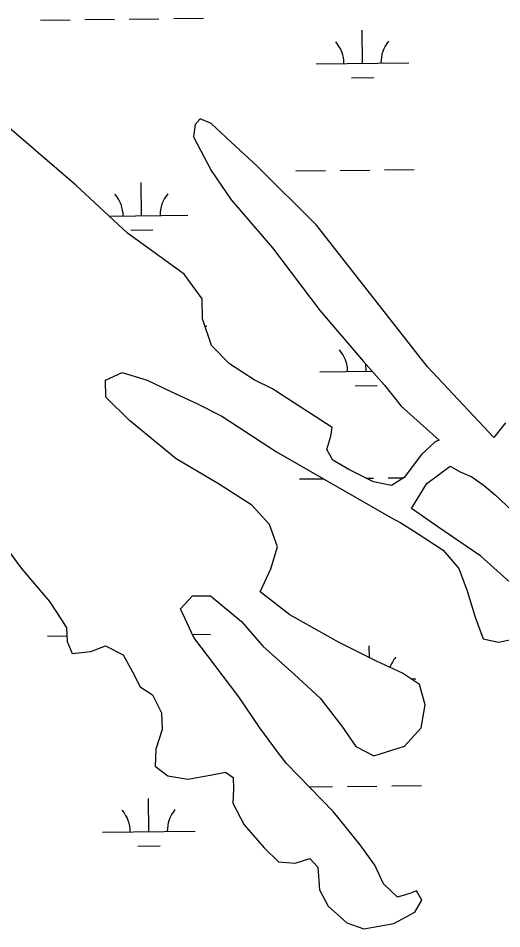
# Model space of a CAD drawing. Extents: x 3684037 to 3722149, y 433263 to 459021.
# Drawn here: x 3717671 to 3718193, y 453836 to 454819 of the extents above; entities that cross this region are included whole.
import ezdxf

# ---------------------------------------------------------------- set-up
doc = ezdxf.new("R2010")
doc.units = 0
doc.layers.add('V-TOPO-SHOR', color=7, linetype='Continuous')
doc.layers.add('V-WETL-SWMP', color=7, linetype='Continuous')

msp = doc.modelspace()

# ---------------------------------------------------------------- linework, layer by layer
at = {"layer": 'V-TOPO-SHOR'}
for p, q in [((3717733.16, 454638.84), (3717564.68, 454783.05)), ((3717861.88, 454704.28), (3717860.3, 454690.94)), ((3717867.42, 454710.43), (3717861.88, 454704.28)), ((3717879.35, 454705.38), (3717867.42, 454710.43)), ((3717900.98, 454685.41), (3717879.35, 454705.38)), ((3717860.3, 454690.94), (3717879.05, 454654.8)), ((3717928.62, 454659.52), (3717900.98, 454685.41)), ((3717879.05, 454654.8), (3717900.9, 454622.89)), ((3717992.86, 454595.63), (3717928.62, 454659.52)), ((3717788.71, 454586.93), (3717733.16, 454638.84)), ((3717900.9, 454622.89), (3717945.54, 454571.27)), ((3717849.93, 454542.82), (3717788.71, 454586.93)), ((3718113.04, 454442.47), (3717992.86, 454595.63)), ((3717945.54, 454571.27), (3717997.05, 454502.93)), ((3717869.49, 454515.93), (3717849.93, 454542.82)), ((3717869.93, 454494.49), (3717869.49, 454515.93)), ((3717997.05, 454502.93), (3718043.73, 454448.22)), ((3717879.46, 454465.57), (3717869.93, 454494.49)), ((3717898.91, 454445.86), (3717879.46, 454465.57)), ((3717925.56, 454428.57), (3717898.91, 454445.86)), ((3718043.73, 454448.22), (3718066.37, 454422.72)), ((3718184.68, 454366.23), (3718113.04, 454442.47)), ((3717765.04, 454428.29), (3717783.16, 454436.32)), ((3717783.16, 454436.32), (3717810.1, 454428.27)), ((3717945.55, 454418.75), (3717925.56, 454428.57)), ((3717765.49, 454409.68), (3717765.04, 454428.29)), ((3717810.1, 454428.27), (3717835.09, 454416.38)), ((3717949.91, 454415.78), (3717945.55, 454418.75)), ((3718066.37, 454422.72), (3718084.66, 454399.94)), ((3717791.08, 454384.43), (3717765.49, 454409.68)), ((3717835.09, 454416.38), (3717864.57, 454402.68)), ((3718010.12, 454376.95), (3717949.91, 454415.78)), ((3717864.57, 454402.68), (3717890.59, 454389.11)), ((3718084.66, 454399.94), (3718125.75, 454363.47)), ((3717841.4, 454343.18), (3717791.08, 454384.43)), ((3717890.59, 454389.11), (3717949.65, 454350.79)), ((3718197.31, 454382.11), (3718184.68, 454366.23)), ((3718008.68, 454367.71), (3718010.12, 454376.95)), ((3718004.27, 454353.34), (3718008.68, 454367.71)), ((3718121.12, 454361.69), (3718106.31, 454347.75)), ((3718125.75, 454363.47), (3718121.12, 454361.69)), ((3717949.65, 454350.79), (3718073.3, 454279.78)), ((3718010.52, 454341.9), (3718004.27, 454353.34)), ((3717887.14, 454316.2), (3717841.4, 454343.18)), ((3718028.07, 454331.83), (3718010.52, 454341.9)), ((3718106.31, 454347.75), (3718087.61, 454322.9)), ((3718054.61, 454318.39), (3718028.07, 454331.83)), ((3718112.32, 454316.37), (3718137.55, 454335.41)), ((3718137.55, 454335.41), (3718148.31, 454329.22)), ((3718087.61, 454322.9), (3718074.23, 454314.47)), ((3718148.31, 454329.22), (3718161, 454323.91)), ((3718161, 454323.91), (3718174.45, 454313.85)), ((3717923.27, 454292.98), (3717887.14, 454316.2)), ((3718074.23, 454314.47), (3718054.61, 454318.39)), ((3718095.67, 454289.59), (3718112.32, 454316.37)), ((3718174.45, 454313.85), (3718186.48, 454303.8)), ((3718186.48, 454303.8), (3718215.54, 454276.62)), ((3717942.2, 454272.12), (3717923.27, 454292.98)), ((3718123.98, 454269.73), (3718095.67, 454289.59)), ((3717950.73, 454248.21), (3717942.2, 454272.12)), ((3718073.3, 454279.78), (3718084.07, 454273.97)), ((3718084.07, 454273.97), (3718101.75, 454262.87)), ((3718101.75, 454262.87), (3718129.93, 454244.68)), ((3718170.74, 454238.12), (3718123.98, 454269.73)), ((3717659.04, 454245.31), (3717673.87, 454225.24)), ((3717943.72, 454224.49), (3717950.73, 454248.21)), ((3718129.93, 454244.68), (3718146.68, 454224.59)), ((3718238.7, 454176.54), (3718170.74, 454238.12)), ((3717673.87, 454225.24), (3717704.56, 454189.19)), ((3717932.21, 454199.49), (3717943.72, 454224.49)), ((3718146.68, 454224.59), (3718155.72, 454200.56)), ((3717846.26, 454181.28), (3717858.89, 454195.11)), ((3717858.89, 454195.11), (3717878.4, 454195.3)), ((3717878.4, 454195.3), (3717911.82, 454167.59)), ((3717964.09, 454174.74), (3717932.21, 454199.49)), ((3718155.72, 454200.56), (3718164.61, 454172.29)), ((3717704.56, 454189.19), (3717718.23, 454168.35)), ((3717860.67, 454150.17), (3717846.26, 454181.28)), ((3718016.76, 454145.04), (3717964.09, 454174.74)), ((3717718.23, 454168.35), (3717722.82, 454160.5)), ((3717911.82, 454167.59), (3717935.1, 454140.68)), ((3718164.61, 454172.29), (3718173.01, 454148.64)), ((3717722.82, 454160.5), (3717723.8, 454145.74)), ((3717723.8, 454145.74), (3717728.9, 454132.75)), ((3717883.29, 454120.44), (3717860.67, 454150.17)), ((3718057.9, 454124.62), (3718016.76, 454145.04)), ((3718173.01, 454148.64), (3718189.82, 454144.99)), ((3718189.82, 454144.99), (3718212.55, 454149.92)), ((3717728.9, 454132.75), (3717749.19, 454135)), ((3717749.19, 454135), (3717765, 454141.24)), ((3717765, 454141.24), (3717784.09, 454131.29)), ((3717935.1, 454140.68), (3717969.15, 454110.4)), ((3717784.09, 454131.29), (3717794.05, 454113.03)), ((3718085.85, 454111.82), (3718057.9, 454124.62)), ((3717909.11, 454085.95), (3717883.29, 454120.44)), ((3717794.05, 454113.03), (3717802.34, 454097.08)), ((3717969.15, 454110.4), (3717997.05, 454084.51)), ((3718104.17, 454099.43), (3718085.85, 454111.82)), ((3717802.34, 454097.08), (3717815.92, 454088.44)), ((3718110.51, 454077.46), (3718104.17, 454099.43)), ((3717815.92, 454088.44), (3717825.61, 454068.89)), ((3717931.86, 454052.62), (3717909.11, 454085.95)), ((3717997.05, 454084.51), (3718020.32, 454054.52)), ((3718106.07, 454052.57), (3718110.51, 454077.46)), ((3717825.61, 454068.89), (3717826.45, 454050.91)), ((3717826.45, 454050.91), (3717819.45, 454029.63)), ((3717951.8, 454025.34), (3717931.86, 454052.62)), ((3718020.32, 454054.52), (3718035.52, 454032.52)), ((3718088.29, 454032.86), (3718106.07, 454052.57)), ((3717819.45, 454029.63), (3717818.88, 454011.14)), ((3717960.49, 454014.15), (3717951.8, 454025.34)), ((3718035.52, 454032.52), (3718054.87, 454022.44)), ((3718054.87, 454022.44), (3718088.29, 454032.86)), ((3717818.88, 454011.14), (3717832.45, 454000.7)), ((3718011.54, 453961.99), (3717960.49, 454014.15)), ((3717832.45, 454000.7), (3717853.88, 453997.03)), ((3717853.88, 453997.03), (3717878.28, 454001.45)), ((3717878.28, 454001.45), (3717894.6, 454004.86)), ((3717894.6, 454004.86), (3717903.05, 453998.93)), ((3717903.05, 453998.93), (3717903.4, 453986.86)), ((3717903.4, 453986.86), (3717902.71, 453971.07)), ((3717902.71, 453971.07), (3717914.7, 453947.8)), ((3718040.05, 453926.2), (3718011.54, 453961.99)), ((3717914.7, 453947.8), (3717936.44, 453923.08)), ((3717936.44, 453923.08), (3717952.05, 453907.75)), ((3718055.9, 453904.33), (3718040.05, 453926.2)), ((3717952.05, 453907.75), (3717970.02, 453906.28)), ((3717970.02, 453906.28), (3717985.83, 453911.62)), ((3717985.83, 453911.62), (3717994.53, 453901.96)), ((3717994.53, 453901.96), (3717996.37, 453877.69)), ((3718065.34, 453884.27), (3718055.9, 453904.33)), ((3718080.57, 453869.71), (3718065.34, 453884.27)), ((3717996.37, 453877.69), (3718005.56, 453859.94)), ((3718094.06, 453873.52), (3718080.57, 453869.71)), ((3718101.26, 453876.71), (3718094.06, 453873.52)), ((3718106.74, 453866.55), (3718101.26, 453876.71)), ((3718005.56, 453859.94), (3718025.91, 453842.16)), ((3718099.13, 453853.48), (3718106.74, 453866.55)), ((3718076.49, 453841.1), (3718099.13, 453853.48)), ((3718025.91, 453842.16), (3718044.12, 453835.55)), ((3718044.12, 453835.55), (3718076.49, 453841.1))]:
    msp.add_line(p, q, dxfattribs=at)
at = {"layer": 'V-WETL-SWMP'}
for p, q in [((3717694.8, 454817.08), (3717726.8, 454817.45)), ((3717742.79, 454817.63), (3717774.79, 454818.01)), ((3717790.79, 454818.19), (3717822.79, 454818.56)), ((3717838.79, 454818.75), (3717870.79, 454819.12)), ((3718042.68, 454770.38), (3718042.26, 454806.38)), ((3717733.16, 454638.84), (3717564.68, 454783.05)), ((3717992.68, 454769.8), (3718092.68, 454770.96)), ((3718030.86, 454754.81), (3718054.86, 454755.09)), ((3717861.88, 454704.28), (3717860.3, 454690.94)), ((3717867.42, 454710.43), (3717861.88, 454704.28)), ((3717879.35, 454705.38), (3717867.42, 454710.43)), ((3717900.98, 454685.41), (3717879.35, 454705.38)), ((3717860.3, 454690.94), (3717879.05, 454654.8)), ((3717928.62, 454659.52), (3717900.98, 454685.41)), ((3717879.05, 454654.8), (3717900.9, 454622.89)), ((3717992.86, 454595.63), (3717928.62, 454659.52)), ((3718018.62, 454654.66), (3718050.61, 454655.03)), ((3718066.61, 454655.22), (3718098.61, 454655.59)), ((3717970.62, 454654.1), (3718002.62, 454654.47)), ((3717788.71, 454586.93), (3717733.16, 454638.84)), ((3717804.11, 454605.73), (3717803.69, 454641.73)), ((3717900.9, 454622.89), (3717945.54, 454571.27)), ((3717769.03, 454605.32), (3717854.1, 454606.31)), ((3717849.93, 454542.82), (3717788.71, 454586.93)), ((3717792.29, 454590.16), (3717816.29, 454590.44)), ((3718113.04, 454442.47), (3717992.86, 454595.63)), ((3717945.54, 454571.27), (3717997.05, 454502.93)), ((3717869.49, 454515.93), (3717849.93, 454542.82)), ((3717869.93, 454494.49), (3717869.49, 454515.93)), ((3717997.05, 454502.93), (3718043.73, 454448.22)), ((3717879.46, 454465.57), (3717869.93, 454494.49)), ((3717872.58, 454486.45), (3717874.66, 454486.47)), ((3717898.91, 454445.86), (3717879.46, 454465.57)), ((3717925.56, 454428.57), (3717898.91, 454445.86)), ((3718043.73, 454448.22), (3718066.37, 454422.72)), ((3718046.55, 454437.73), (3718046.46, 454445.14)), ((3718184.68, 454366.23), (3718113.04, 454442.47)), ((3717765.04, 454428.29), (3717783.16, 454436.32)), ((3717783.16, 454436.32), (3717810.1, 454428.27)), ((3717945.55, 454418.75), (3717925.56, 454428.57)), ((3717996.55, 454437.14), (3718052.98, 454437.8)), ((3717765.49, 454409.68), (3717765.04, 454428.29)), ((3717810.1, 454428.27), (3717835.09, 454416.38)), ((3717949.91, 454415.78), (3717945.55, 454418.75)), ((3718034.73, 454422.16), (3718058.73, 454422.44)), ((3718066.37, 454422.72), (3718084.66, 454399.94)), ((3717791.08, 454384.43), (3717765.49, 454409.68)), ((3717835.09, 454416.38), (3717864.57, 454402.68)), ((3718010.12, 454376.95), (3717949.91, 454415.78)), ((3717864.57, 454402.68), (3717890.59, 454389.11)), ((3718084.66, 454399.94), (3718125.75, 454363.47)), ((3717841.4, 454343.18), (3717791.08, 454384.43)), ((3717890.59, 454389.11), (3717949.65, 454350.79)), ((3718197.31, 454382.11), (3718184.68, 454366.23)), ((3718008.68, 454367.71), (3718010.12, 454376.95)), ((3718004.27, 454353.34), (3718008.68, 454367.71)), ((3718121.12, 454361.69), (3718106.31, 454347.75)), ((3718125.75, 454363.47), (3718121.12, 454361.69)), ((3717949.65, 454350.79), (3718073.3, 454279.78)), ((3718010.52, 454341.9), (3718004.27, 454353.34)), ((3717887.14, 454316.2), (3717841.4, 454343.18)), ((3718028.07, 454331.83), (3718010.52, 454341.9)), ((3718106.31, 454347.75), (3718087.61, 454322.9)), ((3718054.61, 454318.39), (3718028.07, 454331.83)), ((3718112.32, 454316.37), (3718137.55, 454335.41)), ((3718137.55, 454335.41), (3718148.31, 454329.22)), ((3717974.49, 454321.45), (3718000.22, 454321.75)), ((3718046.9, 454322.29), (3718054.49, 454322.38)), ((3718070.48, 454322.56), (3718087.39, 454322.76)), ((3718087.61, 454322.9), (3718074.23, 454314.47)), ((3718148.31, 454329.22), (3718161, 454323.91)), ((3718161, 454323.91), (3718174.45, 454313.85)), ((3717923.27, 454292.98), (3717887.14, 454316.2)), ((3718074.23, 454314.47), (3718054.61, 454318.39)), ((3718095.67, 454289.59), (3718112.32, 454316.37)), ((3718174.45, 454313.85), (3718186.48, 454303.8)), ((3718186.48, 454303.8), (3718215.54, 454276.62)), ((3717942.2, 454272.12), (3717923.27, 454292.98)), ((3718123.98, 454269.73), (3718095.67, 454289.59)), ((3717950.73, 454248.21), (3717942.2, 454272.12)), ((3718073.3, 454279.78), (3718084.07, 454273.97)), ((3718084.07, 454273.97), (3718101.75, 454262.87)), ((3718101.75, 454262.87), (3718129.93, 454244.68)), ((3718170.74, 454238.12), (3718123.98, 454269.73)), ((3717659.04, 454245.31), (3717673.87, 454225.24)), ((3717943.72, 454224.49), (3717950.73, 454248.21)), ((3718129.93, 454244.68), (3718146.68, 454224.59)), ((3718238.7, 454176.54), (3718170.74, 454238.12)), ((3717673.87, 454225.24), (3717704.56, 454189.19)), ((3717932.21, 454199.49), (3717943.72, 454224.49)), ((3718146.68, 454224.59), (3718155.72, 454200.56)), ((3717846.26, 454181.28), (3717858.89, 454195.11)), ((3717858.89, 454195.11), (3717878.4, 454195.3)), ((3717878.4, 454195.3), (3717911.82, 454167.59)), ((3717964.09, 454174.74), (3717932.21, 454199.49)), ((3718155.72, 454200.56), (3718164.61, 454172.29)), ((3717704.56, 454189.19), (3717718.23, 454168.35)), ((3717860.67, 454150.17), (3717846.26, 454181.28)), ((3718016.76, 454145.04), (3717964.09, 454174.74)), ((3717718.23, 454168.35), (3717722.82, 454160.5)), ((3717911.82, 454167.59), (3717935.1, 454140.68)), ((3718164.61, 454172.29), (3718173.01, 454148.64)), ((3717722.82, 454160.5), (3717723.8, 454145.74)), ((3717859.08, 454153.59), (3717878.53, 454153.82)), ((3717702.54, 454151.77), (3717723.39, 454152.01)), ((3717723.8, 454145.74), (3717728.9, 454132.75)), ((3717883.29, 454120.44), (3717860.67, 454150.17)), ((3718057.9, 454124.62), (3718016.76, 454145.04)), ((3718173.01, 454148.64), (3718189.82, 454144.99)), ((3718189.82, 454144.99), (3718212.55, 454149.92)), ((3717728.9, 454132.75), (3717749.19, 454135)), ((3717749.19, 454135), (3717765, 454141.24)), ((3717765, 454141.24), (3717784.09, 454131.29)), ((3717935.1, 454140.68), (3717969.15, 454110.4)), ((3718050.15, 454128.47), (3718050, 454141.07)), ((3717784.09, 454131.29), (3717794.05, 454113.03)), ((3718085.85, 454111.82), (3718057.9, 454124.62)), ((3717909.11, 454085.95), (3717883.29, 454120.44)), ((3717794.05, 454113.03), (3717802.34, 454097.08)), ((3717969.15, 454110.4), (3717997.05, 454084.51)), ((3718104.17, 454099.43), (3718085.85, 454111.82)), ((3718095.06, 454105.59), (3718100.42, 454105.65)), ((3717802.34, 454097.08), (3717815.92, 454088.44)), ((3718110.51, 454077.46), (3718104.17, 454099.43)), ((3717815.92, 454088.44), (3717825.61, 454068.89)), ((3717931.86, 454052.62), (3717909.11, 454085.95)), ((3717997.05, 454084.51), (3718020.32, 454054.52)), ((3718106.07, 454052.57), (3718110.51, 454077.46)), ((3717825.61, 454068.89), (3717826.45, 454050.91)), ((3717826.45, 454050.91), (3717819.45, 454029.63)), ((3717951.8, 454025.34), (3717931.86, 454052.62)), ((3718020.32, 454054.52), (3718035.52, 454032.52)), ((3718088.29, 454032.86), (3718106.07, 454052.57)), ((3717819.45, 454029.63), (3717818.88, 454011.14)), ((3717960.49, 454014.15), (3717951.8, 454025.34)), ((3718035.52, 454032.52), (3718054.87, 454022.44)), ((3718054.87, 454022.44), (3718088.29, 454032.86)), ((3717818.88, 454011.14), (3717832.45, 454000.7)), ((3718011.54, 453961.99), (3717960.49, 454014.15)), ((3717832.45, 454000.7), (3717853.88, 453997.03)), ((3717853.88, 453997.03), (3717878.28, 454001.45)), ((3717878.28, 454001.45), (3717894.6, 454004.86)), ((3717894.6, 454004.86), (3717903.05, 453998.93)), ((3717903.05, 453998.93), (3717903.4, 453986.86)), ((3717903.4, 453986.86), (3717902.71, 453971.07)), ((3717985.22, 453988.87), (3718010.36, 453989.17)), ((3718026.36, 453989.35), (3718058.36, 453989.72)), ((3718074.36, 453989.91), (3718106.35, 453990.28)), ((3717811.85, 453940.42), (3717811.43, 453976.42)), ((3717902.71, 453971.07), (3717914.7, 453947.8)), ((3718040.05, 453926.2), (3718011.54, 453961.99)), ((3717914.7, 453947.8), (3717936.44, 453923.08)), ((3717761.85, 453939.84), (3717861.85, 453941.01)), ((3717800.03, 453924.85), (3717824.03, 453925.13)), ((3717936.44, 453923.08), (3717952.05, 453907.75)), ((3718055.9, 453904.33), (3718040.05, 453926.2)), ((3717952.05, 453907.75), (3717970.02, 453906.28)), ((3717970.02, 453906.28), (3717985.83, 453911.62)), ((3717985.83, 453911.62), (3717994.53, 453901.96)), ((3717994.53, 453901.96), (3717996.37, 453877.69)), ((3718065.34, 453884.27), (3718055.9, 453904.33)), ((3718080.57, 453869.71), (3718065.34, 453884.27)), ((3717996.37, 453877.69), (3718005.56, 453859.94)), ((3718094.06, 453873.52), (3718080.57, 453869.71)), ((3718101.26, 453876.71), (3718094.06, 453873.52)), ((3718106.74, 453866.55), (3718101.26, 453876.71)), ((3718005.56, 453859.94), (3718025.91, 453842.16)), ((3718099.13, 453853.48), (3718106.74, 453866.55)), ((3718076.49, 453841.1), (3718099.13, 453853.48)), ((3718025.91, 453842.16), (3718044.12, 453835.55)), ((3718044.12, 453835.55), (3718076.49, 453841.1))]:
    msp.add_line(p, q, dxfattribs=at)
for centre, start, end in [((3717987.44, 454770.21), 359.89487, 41.43853), ((3718097.91, 454771.5), 139.89486, 181.43852), ((3717748.86, 454605.56), 359.89487, 41.43853), ((3717859.34, 454606.85), 139.89486, 181.43852), ((3717991.31, 454437.56), 359.89487, 41.43853), ((3718105.66, 454106.19), 139.89486, 160.48545), ((3717756.6, 453940.26), 359.89487, 41.43853), ((3717867.08, 453941.54), 139.89486, 181.43852)]:
    msp.add_arc(centre, 35.25, start, end, dxfattribs=at)

doc.saveas('drawing.dxf')
